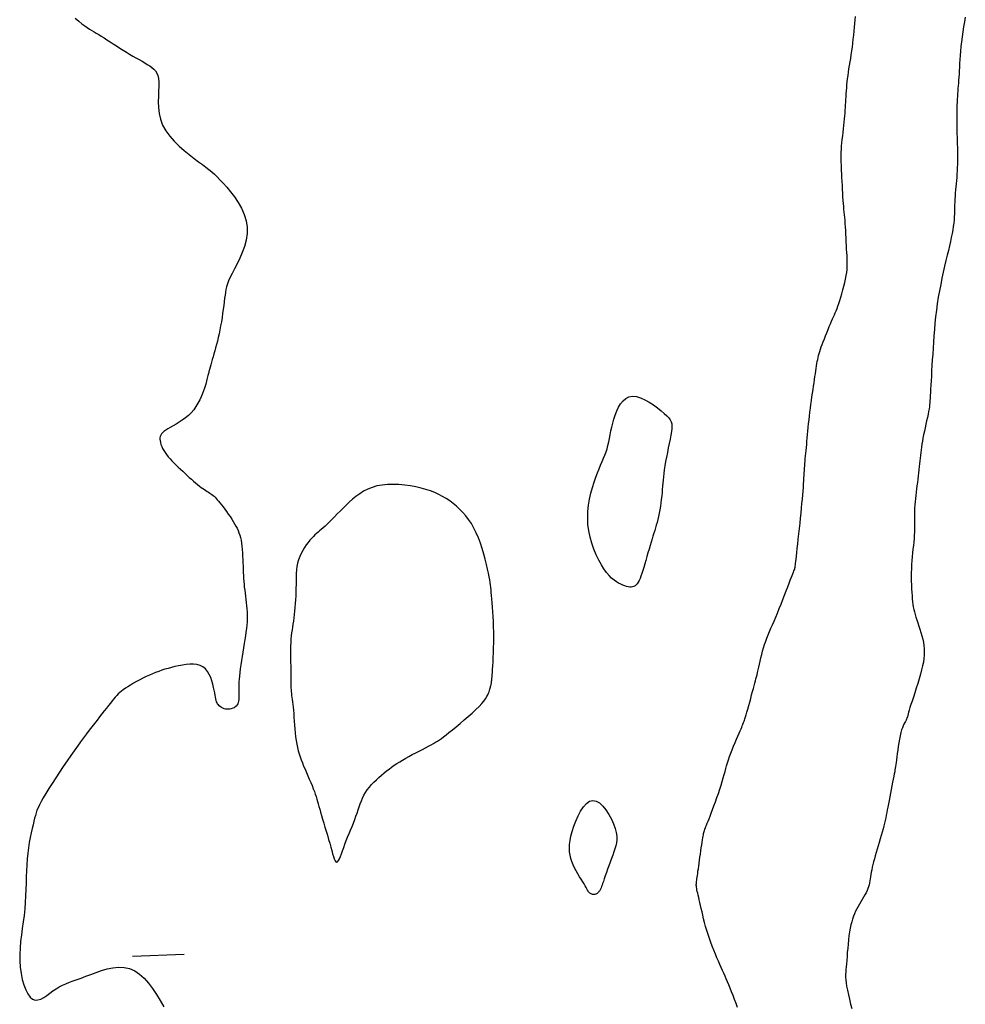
# Model space of a CAD drawing. Header units: millimetres. Extents: x 32690613 to 32693367, y 5343692 to 5344708.
# Tile 336 of 656: x 32692838 to 32692856, y 5343776 to 5343795. Entities that reach past the tile are written whole.
import ezdxf

# ---------------------------------------------------------------- set-up
doc = ezdxf.new("R2010")
doc.units = ezdxf.units.MM
doc.header["$LTSCALE"] = 20
doc.layers.add('02-DGM_HL_493.50', color=112, linetype='Continuous')
doc.layers.add('02-DGM_HL_494.00', color=122, linetype='Continuous')

msp = doc.modelspace()

# ---------------------------------------------------------------- linework, layer by layer
at = {"layer": '02-DGM_HL_493.50', "elevation": 493.5, "flags": 128}
for points in [[(32692838.992, 5343795.111), (32692839.06, 5343795.055), (32692839.121, 5343795.007), (32692839.175, 5343794.967), (32692839.224, 5343794.933), (32692839.269, 5343794.904), (32692839.312, 5343794.877), (32692839.355, 5343794.852), (32692839.399, 5343794.826), (32692839.445, 5343794.799), (32692839.495, 5343794.767), (32692839.549, 5343794.733), (32692839.605, 5343794.696), (32692839.664, 5343794.658), (32692839.725, 5343794.618), (32692839.788, 5343794.577), (32692839.852, 5343794.536), (32692839.916, 5343794.496), (32692839.98, 5343794.457), (32692840.043, 5343794.419), (32692840.106, 5343794.382), (32692840.166, 5343794.347), (32692840.225, 5343794.313), (32692840.282, 5343794.28), (32692840.335, 5343794.248), (32692840.385, 5343794.218), (32692840.431, 5343794.189), (32692840.473, 5343794.16), (32692840.51, 5343794.128), (32692840.541, 5343794.093), (32692840.567, 5343794.052), (32692840.587, 5343794.003), (32692840.601, 5343793.945), (32692840.607, 5343793.877), (32692840.607, 5343793.796), (32692840.603, 5343793.704), (32692840.598, 5343793.604), (32692840.596, 5343793.497), (32692840.6, 5343793.385), (32692840.613, 5343793.272), (32692840.639, 5343793.158), (32692840.681, 5343793.046), (32692840.742, 5343792.937), (32692840.817, 5343792.833), (32692840.904, 5343792.734), (32692840.999, 5343792.641), (32692841.098, 5343792.554), (32692841.196, 5343792.475), (32692841.29, 5343792.403), (32692841.376, 5343792.339), (32692841.451, 5343792.283), (32692841.516, 5343792.234), (32692841.575, 5343792.189), (32692841.629, 5343792.144), (32692841.681, 5343792.098), (32692841.733, 5343792.048), (32692841.789, 5343791.991), (32692841.851, 5343791.924), (32692841.92, 5343791.845), (32692841.993, 5343791.756), (32692842.067, 5343791.658), (32692842.138, 5343791.551), (32692842.202, 5343791.438), (32692842.256, 5343791.32), (32692842.294, 5343791.199), (32692842.315, 5343791.074), (32692842.315, 5343790.95), (32692842.296, 5343790.825), (32692842.263, 5343790.703), (32692842.22, 5343790.585), (32692842.171, 5343790.472), (32692842.118, 5343790.367), (32692842.068, 5343790.269), (32692842.022, 5343790.181), (32692841.985, 5343790.105), (32692841.956, 5343790.037), (32692841.934, 5343789.977), (32692841.917, 5343789.921), (32692841.904, 5343789.868), (32692841.894, 5343789.815), (32692841.886, 5343789.759), (32692841.878, 5343789.699), (32692841.87, 5343789.633), (32692841.861, 5343789.562), (32692841.851, 5343789.486), (32692841.84, 5343789.407), (32692841.828, 5343789.327), (32692841.815, 5343789.246), (32692841.801, 5343789.166), (32692841.787, 5343789.088), (32692841.772, 5343789.013), (32692841.756, 5343788.941), (32692841.739, 5343788.873), (32692841.722, 5343788.807), (32692841.705, 5343788.743), (32692841.688, 5343788.683), (32692841.672, 5343788.624), (32692841.655, 5343788.568), (32692841.64, 5343788.513), (32692841.625, 5343788.461), (32692841.61, 5343788.412), (32692841.597, 5343788.365), (32692841.585, 5343788.321), (32692841.574, 5343788.28), (32692841.564, 5343788.243), (32692841.555, 5343788.209), (32692841.548, 5343788.179), (32692841.542, 5343788.152), (32692841.536, 5343788.126), (32692841.53, 5343788.099), (32692841.523, 5343788.071), (32692841.514, 5343788.039), (32692841.503, 5343788.003), (32692841.489, 5343787.961), (32692841.472, 5343787.911), (32692841.451, 5343787.856), (32692841.426, 5343787.796), (32692841.397, 5343787.733), (32692841.364, 5343787.67), (32692841.325, 5343787.606), (32692841.282, 5343787.545), (32692841.233, 5343787.487), (32692841.179, 5343787.434), (32692841.121, 5343787.385), (32692841.061, 5343787.341), (32692841, 5343787.301), (32692840.94, 5343787.265), (32692840.883, 5343787.232), (32692840.829, 5343787.201), (32692840.781, 5343787.174), (32692840.741, 5343787.148), (32692840.707, 5343787.123), (32692840.68, 5343787.1), (32692840.659, 5343787.077), (32692840.643, 5343787.053), (32692840.633, 5343787.028), (32692840.627, 5343787.002), (32692840.627, 5343786.974), (32692840.63, 5343786.943), (32692840.637, 5343786.909), (32692840.648, 5343786.873), (32692840.662, 5343786.836), (32692840.681, 5343786.797), (32692840.702, 5343786.758), (32692840.728, 5343786.717), (32692840.756, 5343786.677), (32692840.788, 5343786.637), (32692840.823, 5343786.596), (32692840.86, 5343786.556), (32692840.899, 5343786.516), (32692840.94, 5343786.476), (32692840.982, 5343786.436), (32692841.025, 5343786.396), (32692841.068, 5343786.356), (32692841.111, 5343786.316), (32692841.154, 5343786.276), (32692841.196, 5343786.237), (32692841.238, 5343786.2), (32692841.279, 5343786.164), (32692841.318, 5343786.13), (32692841.356, 5343786.098), (32692841.392, 5343786.069), (32692841.426, 5343786.044), (32692841.457, 5343786.021), (32692841.488, 5343786), (32692841.516, 5343785.981), (32692841.542, 5343785.964), (32692841.567, 5343785.948), (32692841.591, 5343785.933), (32692841.613, 5343785.918), (32692841.634, 5343785.903), (32692841.654, 5343785.888), (32692841.674, 5343785.871), (32692841.694, 5343785.852), (32692841.715, 5343785.831), (32692841.737, 5343785.806), (32692841.761, 5343785.778), (32692841.788, 5343785.746), (32692841.817, 5343785.708), (32692841.849, 5343785.667), (32692841.882, 5343785.623), (32692841.916, 5343785.576), (32692841.949, 5343785.528), (32692841.983, 5343785.479), (32692842.015, 5343785.431), (32692842.044, 5343785.385), (32692842.072, 5343785.34), (32692842.096, 5343785.296), (32692842.118, 5343785.254), (32692842.138, 5343785.211), (32692842.155, 5343785.167), (32692842.17, 5343785.121), (32692842.183, 5343785.072), (32692842.195, 5343785.02), (32692842.204, 5343784.964), (32692842.211, 5343784.904), (32692842.218, 5343784.842), (32692842.223, 5343784.778), (32692842.227, 5343784.712), (32692842.23, 5343784.647), (32692842.233, 5343784.582), (32692842.236, 5343784.519), (32692842.238, 5343784.457), (32692842.24, 5343784.398), (32692842.243, 5343784.34), (32692842.246, 5343784.282), (32692842.25, 5343784.226), (32692842.254, 5343784.169), (32692842.259, 5343784.113), (32692842.266, 5343784.055), (32692842.273, 5343783.997), (32692842.281, 5343783.938), (32692842.289, 5343783.878), (32692842.297, 5343783.817), (32692842.304, 5343783.755), (32692842.31, 5343783.693), (32692842.314, 5343783.631), (32692842.316, 5343783.569), (32692842.315, 5343783.506), (32692842.312, 5343783.443), (32692842.307, 5343783.379), (32692842.299, 5343783.313), (32692842.291, 5343783.245), (32692842.281, 5343783.175), (32692842.269, 5343783.101), (32692842.257, 5343783.024), (32692842.244, 5343782.944), (32692842.231, 5343782.861), (32692842.218, 5343782.777), (32692842.205, 5343782.694), (32692842.193, 5343782.613), (32692842.182, 5343782.535), (32692842.173, 5343782.462), (32692842.165, 5343782.395), (32692842.159, 5343782.336), (32692842.155, 5343782.284), (32692842.152, 5343782.238), (32692842.151, 5343782.197), (32692842.15, 5343782.159), (32692842.151, 5343782.125), (32692842.152, 5343782.093), (32692842.153, 5343782.061), (32692842.154, 5343782.03), (32692842.155, 5343781.999), (32692842.154, 5343781.969), (32692842.152, 5343781.94), (32692842.149, 5343781.912), (32692842.142, 5343781.885), (32692842.133, 5343781.86), (32692842.12, 5343781.838), (32692842.103, 5343781.817), (32692842.083, 5343781.8), (32692842.06, 5343781.785), (32692842.035, 5343781.773), (32692842.008, 5343781.764), (32692841.98, 5343781.757), (32692841.951, 5343781.755), (32692841.923, 5343781.755), (32692841.895, 5343781.759), (32692841.868, 5343781.765), (32692841.843, 5343781.775), (32692841.819, 5343781.787), (32692841.796, 5343781.802), (32692841.776, 5343781.818), (32692841.759, 5343781.837), (32692841.744, 5343781.856), (32692841.732, 5343781.877), (32692841.723, 5343781.9), (32692841.715, 5343781.926), (32692841.708, 5343781.955), (32692841.702, 5343781.988), (32692841.695, 5343782.026), (32692841.687, 5343782.07), (32692841.678, 5343782.121), (32692841.666, 5343782.178), (32692841.651, 5343782.239), (32692841.633, 5343782.303), (32692841.61, 5343782.368), (32692841.582, 5343782.429), (32692841.548, 5343782.486), (32692841.508, 5343782.535), (32692841.46, 5343782.574), (32692841.405, 5343782.602), (32692841.344, 5343782.619), (32692841.277, 5343782.627), (32692841.207, 5343782.627), (32692841.135, 5343782.621), (32692841.062, 5343782.61), (32692840.989, 5343782.596), (32692840.919, 5343782.58), (32692840.852, 5343782.563), (32692840.787, 5343782.545), (32692840.725, 5343782.527), (32692840.664, 5343782.508), (32692840.605, 5343782.487), (32692840.545, 5343782.464), (32692840.486, 5343782.44), (32692840.425, 5343782.413), (32692840.363, 5343782.385), (32692840.3, 5343782.354), (32692840.237, 5343782.322), (32692840.176, 5343782.289), (32692840.117, 5343782.256), (32692840.061, 5343782.223), (32692840.009, 5343782.191), (32692839.962, 5343782.161), (32692839.921, 5343782.132), (32692839.885, 5343782.105), (32692839.852, 5343782.078), (32692839.822, 5343782.05), (32692839.793, 5343782.021), (32692839.765, 5343781.99), (32692839.736, 5343781.956), (32692839.705, 5343781.918), (32692839.671, 5343781.875), (32692839.634, 5343781.829), (32692839.594, 5343781.778), (32692839.552, 5343781.724), (32692839.508, 5343781.667), (32692839.462, 5343781.608), (32692839.414, 5343781.546), (32692839.365, 5343781.482), (32692839.315, 5343781.417), (32692839.263, 5343781.349), (32692839.21, 5343781.279), (32692839.154, 5343781.205), (32692839.096, 5343781.126), (32692839.035, 5343781.043), (32692838.971, 5343780.954), (32692838.904, 5343780.858), (32692838.833, 5343780.755), (32692838.76, 5343780.648), (32692838.687, 5343780.538), (32692838.615, 5343780.429), (32692838.546, 5343780.322), (32692838.481, 5343780.22), (32692838.423, 5343780.126), (32692838.373, 5343780.042), (32692838.332, 5343779.969), (32692838.299, 5343779.907), (32692838.273, 5343779.852), (32692838.252, 5343779.801), (32692838.235, 5343779.752), (32692838.221, 5343779.702), (32692838.207, 5343779.649), (32692838.192, 5343779.59), (32692838.176, 5343779.523), (32692838.158, 5343779.447), (32692838.139, 5343779.364), (32692838.121, 5343779.274), (32692838.103, 5343779.179), (32692838.087, 5343779.078), (32692838.073, 5343778.972), (32692838.062, 5343778.862), (32692838.054, 5343778.749), (32692838.048, 5343778.633), (32692838.045, 5343778.514), (32692838.042, 5343778.393), (32692838.039, 5343778.271), (32692838.034, 5343778.147), (32692838.027, 5343778.022), (32692838.017, 5343777.897), (32692838.003, 5343777.771), (32692837.986, 5343777.645), (32692837.968, 5343777.519), (32692837.951, 5343777.394), (32692837.936, 5343777.268), (32692837.925, 5343777.142), (32692837.919, 5343777.017), (32692837.92, 5343776.892), (32692837.929, 5343776.768), (32692837.945, 5343776.647), (32692837.969, 5343776.532), (32692837.999, 5343776.426), (32692838.035, 5343776.332), (32692838.076, 5343776.253), (32692838.12, 5343776.192), (32692838.168, 5343776.151), (32692838.219, 5343776.133), (32692838.272, 5343776.135), (32692838.327, 5343776.152), (32692838.384, 5343776.183), (32692838.443, 5343776.221), (32692838.502, 5343776.265), (32692838.562, 5343776.31), (32692838.623, 5343776.352), (32692838.684, 5343776.389), (32692838.747, 5343776.422), (32692838.811, 5343776.45), (32692838.879, 5343776.477), (32692838.95, 5343776.503), (32692839.027, 5343776.53), (32692839.109, 5343776.559), (32692839.197, 5343776.592), (32692839.293, 5343776.629), (32692839.395, 5343776.667), (32692839.502, 5343776.704), (32692839.611, 5343776.735), (32692839.721, 5343776.758), (32692839.831, 5343776.769), (32692839.938, 5343776.765), (32692840.042, 5343776.742), (32692840.141, 5343776.697), (32692840.235, 5343776.634), (32692840.323, 5343776.554), (32692840.408, 5343776.46), (32692840.488, 5343776.355), (32692840.564, 5343776.241), (32692840.636, 5343776.122), (32692840.705, 5343776)], [(32692851.791, 5343775.988), (32692851.762, 5343776.065), (32692851.732, 5343776.143), (32692851.703, 5343776.22), (32692851.675, 5343776.293), (32692851.647, 5343776.363), (32692851.621, 5343776.427), (32692851.596, 5343776.487), (32692851.572, 5343776.543), (32692851.548, 5343776.597), (32692851.524, 5343776.651), (32692851.5, 5343776.705), (32692851.475, 5343776.761), (32692851.448, 5343776.82), (32692851.421, 5343776.884), (32692851.391, 5343776.952), (32692851.361, 5343777.022), (32692851.331, 5343777.096), (32692851.302, 5343777.172), (32692851.273, 5343777.248), (32692851.245, 5343777.326), (32692851.219, 5343777.403), (32692851.195, 5343777.48), (32692851.173, 5343777.556), (32692851.153, 5343777.63), (32692851.135, 5343777.702), (32692851.119, 5343777.772), (32692851.103, 5343777.838), (32692851.089, 5343777.902), (32692851.075, 5343777.961), (32692851.062, 5343778.017), (32692851.05, 5343778.068), (32692851.039, 5343778.115), (32692851.029, 5343778.158), (32692851.02, 5343778.197), (32692851.012, 5343778.232), (32692851.005, 5343778.263), (32692851, 5343778.29), (32692850.996, 5343778.313), (32692850.994, 5343778.333), (32692850.993, 5343778.351), (32692850.993, 5343778.368), (32692850.994, 5343778.385), (32692850.996, 5343778.404), (32692850.999, 5343778.424), (32692851.002, 5343778.448), (32692851.005, 5343778.475), (32692851.01, 5343778.507), (32692851.014, 5343778.542), (32692851.02, 5343778.582), (32692851.025, 5343778.625), (32692851.032, 5343778.672), (32692851.039, 5343778.723), (32692851.046, 5343778.777), (32692851.054, 5343778.835), (32692851.063, 5343778.895), (32692851.072, 5343778.956), (32692851.081, 5343779.017), (32692851.089, 5343779.076), (32692851.098, 5343779.131), (32692851.106, 5343779.182), (32692851.113, 5343779.228), (32692851.119, 5343779.266), (32692851.125, 5343779.299), (32692851.13, 5343779.327), (32692851.135, 5343779.351), (32692851.14, 5343779.373), (32692851.146, 5343779.393), (32692851.153, 5343779.414), (32692851.16, 5343779.435), (32692851.169, 5343779.459), (32692851.18, 5343779.486), (32692851.191, 5343779.516), (32692851.205, 5343779.551), (32692851.221, 5343779.591), (32692851.239, 5343779.637), (32692851.259, 5343779.69), (32692851.282, 5343779.749), (32692851.307, 5343779.816), (32692851.334, 5343779.89), (32692851.362, 5343779.967), (32692851.391, 5343780.048), (32692851.419, 5343780.129), (32692851.446, 5343780.209), (32692851.472, 5343780.287), (32692851.494, 5343780.36), (32692851.514, 5343780.428), (32692851.532, 5343780.491), (32692851.548, 5343780.55), (32692851.563, 5343780.607), (32692851.578, 5343780.663), (32692851.595, 5343780.72), (32692851.613, 5343780.778), (32692851.634, 5343780.84), (32692851.658, 5343780.905), (32692851.684, 5343780.973), (32692851.713, 5343781.042), (32692851.741, 5343781.11), (32692851.769, 5343781.175), (32692851.796, 5343781.237), (32692851.82, 5343781.292), (32692851.841, 5343781.339), (32692851.858, 5343781.378), (32692851.87, 5343781.408), (32692851.88, 5343781.431), (32692851.886, 5343781.448), (32692851.891, 5343781.461), (32692851.895, 5343781.47), (32692851.897, 5343781.477), (32692851.9, 5343781.484), (32692851.902, 5343781.49), (32692851.906, 5343781.499), (32692851.911, 5343781.51), (32692851.916, 5343781.525), (32692851.923, 5343781.545), (32692851.932, 5343781.571), (32692851.943, 5343781.605), (32692851.956, 5343781.648), (32692851.971, 5343781.7), (32692851.988, 5343781.759), (32692852.006, 5343781.824), (32692852.025, 5343781.893), (32692852.044, 5343781.962), (32692852.062, 5343782.031), (32692852.08, 5343782.096), (32692852.096, 5343782.157), (32692852.111, 5343782.21), (32692852.124, 5343782.258), (32692852.135, 5343782.301), (32692852.146, 5343782.342), (32692852.156, 5343782.382), (32692852.166, 5343782.423), (32692852.176, 5343782.466), (32692852.187, 5343782.514), (32692852.199, 5343782.566), (32692852.211, 5343782.623), (32692852.225, 5343782.684), (32692852.24, 5343782.748), (32692852.256, 5343782.813), (32692852.274, 5343782.879), (32692852.293, 5343782.944), (32692852.313, 5343783.009), (32692852.334, 5343783.071), (32692852.357, 5343783.132), (32692852.382, 5343783.193), (32692852.408, 5343783.255), (32692852.435, 5343783.319), (32692852.464, 5343783.386), (32692852.495, 5343783.457), (32692852.527, 5343783.533), (32692852.56, 5343783.615), (32692852.595, 5343783.701), (32692852.63, 5343783.789), (32692852.664, 5343783.877), (32692852.697, 5343783.963), (32692852.729, 5343784.046), (32692852.759, 5343784.122), (32692852.785, 5343784.19), (32692852.808, 5343784.249), (32692852.828, 5343784.298), (32692852.845, 5343784.34), (32692852.859, 5343784.375), (32692852.871, 5343784.404), (32692852.88, 5343784.429), (32692852.888, 5343784.45), (32692852.894, 5343784.468), (32692852.898, 5343784.485), (32692852.902, 5343784.503), (32692852.905, 5343784.522), (32692852.908, 5343784.546), (32692852.911, 5343784.575), (32692852.915, 5343784.612), (32692852.92, 5343784.657), (32692852.926, 5343784.714), (32692852.934, 5343784.783), (32692852.943, 5343784.862), (32692852.953, 5343784.951), (32692852.964, 5343785.045), (32692852.975, 5343785.145), (32692852.986, 5343785.247), (32692852.998, 5343785.349), (32692853.008, 5343785.45), (32692853.018, 5343785.548), (32692853.027, 5343785.641), (32692853.035, 5343785.731), (32692853.043, 5343785.816), (32692853.049, 5343785.897), (32692853.055, 5343785.973), (32692853.061, 5343786.044), (32692853.065, 5343786.109), (32692853.069, 5343786.17), (32692853.072, 5343786.225), (32692853.075, 5343786.276), (32692853.078, 5343786.325), (32692853.081, 5343786.371), (32692853.084, 5343786.416), (32692853.087, 5343786.461), (32692853.09, 5343786.506), (32692853.094, 5343786.553), (32692853.099, 5343786.601), (32692853.103, 5343786.651), (32692853.109, 5343786.703), (32692853.114, 5343786.757), (32692853.12, 5343786.813), (32692853.126, 5343786.872), (32692853.131, 5343786.933), (32692853.137, 5343786.997), (32692853.143, 5343787.064), (32692853.15, 5343787.133), (32692853.156, 5343787.203), (32692853.163, 5343787.276), (32692853.171, 5343787.349), (32692853.179, 5343787.423), (32692853.187, 5343787.498), (32692853.197, 5343787.573), (32692853.207, 5343787.647), (32692853.217, 5343787.721), (32692853.227, 5343787.794), (32692853.238, 5343787.865), (32692853.248, 5343787.935), (32692853.258, 5343788.002), (32692853.268, 5343788.066), (32692853.277, 5343788.128), (32692853.285, 5343788.186), (32692853.293, 5343788.241), (32692853.301, 5343788.294), (32692853.308, 5343788.344), (32692853.315, 5343788.391), (32692853.323, 5343788.435), (32692853.33, 5343788.478), (32692853.338, 5343788.518), (32692853.347, 5343788.556), (32692853.356, 5343788.594), (32692853.367, 5343788.632), (32692853.379, 5343788.672), (32692853.393, 5343788.713), (32692853.408, 5343788.758), (32692853.426, 5343788.807), (32692853.446, 5343788.86), (32692853.468, 5343788.916), (32692853.491, 5343788.975), (32692853.515, 5343789.034), (32692853.539, 5343789.093), (32692853.563, 5343789.151), (32692853.586, 5343789.205), (32692853.608, 5343789.256), (32692853.627, 5343789.301), (32692853.646, 5343789.342), (32692853.663, 5343789.381), (32692853.679, 5343789.419), (32692853.696, 5343789.458), (32692853.712, 5343789.5), (32692853.729, 5343789.546), (32692853.747, 5343789.597), (32692853.766, 5343789.656), (32692853.787, 5343789.72), (32692853.807, 5343789.788), (32692853.827, 5343789.859), (32692853.846, 5343789.931), (32692853.863, 5343790.002), (32692853.878, 5343790.071), (32692853.891, 5343790.137), (32692853.9, 5343790.197), (32692853.905, 5343790.254), (32692853.909, 5343790.308), (32692853.91, 5343790.36), (32692853.909, 5343790.413), (32692853.907, 5343790.467), (32692853.905, 5343790.523), (32692853.901, 5343790.584), (32692853.898, 5343790.65), (32692853.895, 5343790.72), (32692853.891, 5343790.792), (32692853.888, 5343790.866), (32692853.884, 5343790.939), (32692853.88, 5343791.012), (32692853.876, 5343791.081), (32692853.871, 5343791.146), (32692853.867, 5343791.206), (32692853.862, 5343791.261), (32692853.857, 5343791.314), (32692853.851, 5343791.366), (32692853.846, 5343791.418), (32692853.841, 5343791.472), (32692853.836, 5343791.529), (32692853.831, 5343791.59), (32692853.827, 5343791.658), (32692853.822, 5343791.729), (32692853.818, 5343791.804), (32692853.815, 5343791.881), (32692853.811, 5343791.956), (32692853.808, 5343792.031), (32692853.804, 5343792.101), (32692853.801, 5343792.167), (32692853.798, 5343792.226), (32692853.796, 5343792.28), (32692853.793, 5343792.33), (32692853.792, 5343792.379), (32692853.791, 5343792.426), (32692853.792, 5343792.474), (32692853.793, 5343792.525), (32692853.796, 5343792.579), (32692853.801, 5343792.638), (32692853.807, 5343792.702), (32692853.814, 5343792.768), (32692853.821, 5343792.836), (32692853.829, 5343792.905), (32692853.837, 5343792.973), (32692853.844, 5343793.04), (32692853.851, 5343793.105), (32692853.857, 5343793.166), (32692853.863, 5343793.224), (32692853.867, 5343793.279), (32692853.871, 5343793.333), (32692853.875, 5343793.385), (32692853.878, 5343793.437), (32692853.881, 5343793.489), (32692853.884, 5343793.542), (32692853.887, 5343793.595), (32692853.891, 5343793.65), (32692853.894, 5343793.707), (32692853.899, 5343793.764), (32692853.904, 5343793.823), (32692853.909, 5343793.883), (32692853.916, 5343793.944), (32692853.924, 5343794.006), (32692853.933, 5343794.07), (32692853.943, 5343794.134), (32692853.954, 5343794.201), (32692853.965, 5343794.268), (32692853.977, 5343794.337), (32692853.988, 5343794.408), (32692853.999, 5343794.481), (32692854.009, 5343794.556), (32692854.018, 5343794.632), (32692854.027, 5343794.71), (32692854.034, 5343794.787), (32692854.041, 5343794.864), (32692854.048, 5343794.94), (32692854.054, 5343795.013), (32692854.06, 5343795.082), (32692854.067, 5343795.148)], [(32692856.191, 5343795.135), (32692856.174, 5343795.043), (32692856.158, 5343794.947), (32692856.142, 5343794.85), (32692856.128, 5343794.752), (32692856.115, 5343794.657), (32692856.105, 5343794.565), (32692856.096, 5343794.477), (32692856.09, 5343794.393), (32692856.084, 5343794.312), (32692856.08, 5343794.236), (32692856.076, 5343794.164), (32692856.073, 5343794.095), (32692856.069, 5343794.03), (32692856.066, 5343793.97), (32692856.062, 5343793.912), (32692856.058, 5343793.857), (32692856.053, 5343793.804), (32692856.049, 5343793.752), (32692856.045, 5343793.701), (32692856.041, 5343793.65), (32692856.038, 5343793.598), (32692856.035, 5343793.545), (32692856.032, 5343793.49), (32692856.03, 5343793.434), (32692856.028, 5343793.377), (32692856.026, 5343793.319), (32692856.025, 5343793.26), (32692856.025, 5343793.199), (32692856.025, 5343793.137), (32692856.026, 5343793.074), (32692856.027, 5343793.01), (32692856.028, 5343792.945), (32692856.03, 5343792.879), (32692856.032, 5343792.813), (32692856.033, 5343792.747), (32692856.035, 5343792.681), (32692856.037, 5343792.615), (32692856.038, 5343792.549), (32692856.038, 5343792.483), (32692856.039, 5343792.418), (32692856.038, 5343792.353), (32692856.037, 5343792.289), (32692856.036, 5343792.225), (32692856.033, 5343792.161), (32692856.029, 5343792.098), (32692856.025, 5343792.036), (32692856.02, 5343791.974), (32692856.014, 5343791.913), (32692856.008, 5343791.852), (32692856.003, 5343791.792), (32692855.997, 5343791.733), (32692855.993, 5343791.674), (32692855.989, 5343791.617), (32692855.987, 5343791.559), (32692855.985, 5343791.503), (32692855.984, 5343791.446), (32692855.982, 5343791.389), (32692855.981, 5343791.332), (32692855.978, 5343791.273), (32692855.973, 5343791.213), (32692855.967, 5343791.151), (32692855.959, 5343791.087), (32692855.948, 5343791.02), (32692855.935, 5343790.95), (32692855.92, 5343790.876), (32692855.903, 5343790.798), (32692855.884, 5343790.714), (32692855.863, 5343790.625), (32692855.84, 5343790.53), (32692855.816, 5343790.428), (32692855.791, 5343790.319), (32692855.766, 5343790.206), (32692855.74, 5343790.089), (32692855.715, 5343789.968), (32692855.691, 5343789.845), (32692855.669, 5343789.72), (32692855.649, 5343789.594), (32692855.631, 5343789.468), (32692855.616, 5343789.343), (32692855.604, 5343789.218), (32692855.593, 5343789.095), (32692855.583, 5343788.973), (32692855.575, 5343788.853), (32692855.567, 5343788.735), (32692855.56, 5343788.62), (32692855.553, 5343788.508), (32692855.547, 5343788.399), (32692855.54, 5343788.295), (32692855.535, 5343788.196), (32692855.529, 5343788.104), (32692855.524, 5343788.019), (32692855.52, 5343787.943), (32692855.516, 5343787.875), (32692855.514, 5343787.817), (32692855.511, 5343787.767), (32692855.508, 5343787.723), (32692855.505, 5343787.682), (32692855.502, 5343787.642), (32692855.497, 5343787.602), (32692855.49, 5343787.559), (32692855.481, 5343787.511), (32692855.47, 5343787.457), (32692855.458, 5343787.397), (32692855.443, 5343787.332), (32692855.429, 5343787.265), (32692855.414, 5343787.196), (32692855.399, 5343787.127), (32692855.385, 5343787.06), (32692855.372, 5343786.995), (32692855.361, 5343786.934), (32692855.352, 5343786.876), (32692855.344, 5343786.821), (32692855.338, 5343786.768), (32692855.332, 5343786.715), (32692855.326, 5343786.663), (32692855.32, 5343786.611), (32692855.315, 5343786.557), (32692855.308, 5343786.501), (32692855.302, 5343786.444), (32692855.295, 5343786.385), (32692855.287, 5343786.325), (32692855.28, 5343786.263), (32692855.272, 5343786.201), (32692855.264, 5343786.139), (32692855.256, 5343786.076), (32692855.248, 5343786.013), (32692855.24, 5343785.95), (32692855.233, 5343785.888), (32692855.226, 5343785.826), (32692855.22, 5343785.764), (32692855.215, 5343785.704), (32692855.211, 5343785.644), (32692855.209, 5343785.585), (32692855.208, 5343785.527), (32692855.208, 5343785.469), (32692855.208, 5343785.412), (32692855.209, 5343785.355), (32692855.21, 5343785.297), (32692855.21, 5343785.238), (32692855.208, 5343785.178), (32692855.205, 5343785.117), (32692855.201, 5343785.053), (32692855.194, 5343784.987), (32692855.187, 5343784.919), (32692855.179, 5343784.849), (32692855.171, 5343784.778), (32692855.163, 5343784.704), (32692855.156, 5343784.628), (32692855.151, 5343784.551), (32692855.148, 5343784.472), (32692855.146, 5343784.392), (32692855.146, 5343784.312), (32692855.147, 5343784.233), (32692855.149, 5343784.157), (32692855.153, 5343784.083), (32692855.157, 5343784.013), (32692855.161, 5343783.948), (32692855.166, 5343783.888), (32692855.172, 5343783.833), (32692855.178, 5343783.781), (32692855.186, 5343783.732), (32692855.195, 5343783.684), (32692855.206, 5343783.636), (32692855.219, 5343783.587), (32692855.234, 5343783.535), (32692855.252, 5343783.48), (32692855.271, 5343783.422), (32692855.291, 5343783.362), (32692855.312, 5343783.3), (32692855.332, 5343783.237), (32692855.35, 5343783.174), (32692855.367, 5343783.111), (32692855.38, 5343783.048), (32692855.39, 5343782.987), (32692855.396, 5343782.925), (32692855.398, 5343782.863), (32692855.396, 5343782.8), (32692855.39, 5343782.734), (32692855.38, 5343782.665), (32692855.366, 5343782.592), (32692855.347, 5343782.514), (32692855.325, 5343782.43), (32692855.299, 5343782.342), (32692855.271, 5343782.252), (32692855.243, 5343782.162), (32692855.214, 5343782.074), (32692855.187, 5343781.991), (32692855.161, 5343781.914), (32692855.139, 5343781.846), (32692855.122, 5343781.788), (32692855.107, 5343781.739), (32692855.096, 5343781.698), (32692855.087, 5343781.663), (32692855.079, 5343781.634), (32692855.072, 5343781.609), (32692855.064, 5343781.586), (32692855.055, 5343781.565), (32692855.045, 5343781.543), (32692855.033, 5343781.521), (32692855.019, 5343781.496), (32692855.005, 5343781.468), (32692854.99, 5343781.436), (32692854.975, 5343781.398), (32692854.96, 5343781.354), (32692854.946, 5343781.303), (32692854.932, 5343781.243), (32692854.918, 5343781.178), (32692854.906, 5343781.108), (32692854.894, 5343781.037), (32692854.884, 5343780.965), (32692854.874, 5343780.897), (32692854.866, 5343780.833), (32692854.858, 5343780.777), (32692854.852, 5343780.728), (32692854.847, 5343780.687), (32692854.842, 5343780.651), (32692854.837, 5343780.617), (32692854.832, 5343780.583), (32692854.826, 5343780.547), (32692854.819, 5343780.507), (32692854.81, 5343780.46), (32692854.799, 5343780.404), (32692854.787, 5343780.342), (32692854.773, 5343780.275), (32692854.759, 5343780.204), (32692854.745, 5343780.131), (32692854.73, 5343780.059), (32692854.717, 5343779.989), (32692854.704, 5343779.924), (32692854.693, 5343779.864), (32692854.683, 5343779.808), (32692854.673, 5343779.756), (32692854.664, 5343779.706), (32692854.654, 5343779.656), (32692854.643, 5343779.607), (32692854.631, 5343779.555), (32692854.618, 5343779.501), (32692854.602, 5343779.442), (32692854.584, 5343779.38), (32692854.565, 5343779.315), (32692854.545, 5343779.249), (32692854.525, 5343779.182), (32692854.504, 5343779.115), (32692854.485, 5343779.049), (32692854.466, 5343778.984), (32692854.449, 5343778.922), (32692854.433, 5343778.863), (32692854.418, 5343778.806), (32692854.405, 5343778.752), (32692854.393, 5343778.7), (32692854.383, 5343778.651), (32692854.373, 5343778.604), (32692854.365, 5343778.56), (32692854.358, 5343778.518), (32692854.352, 5343778.477), (32692854.346, 5343778.438), (32692854.338, 5343778.4), (32692854.33, 5343778.363), (32692854.32, 5343778.325), (32692854.307, 5343778.287), (32692854.292, 5343778.248), (32692854.273, 5343778.207), (32692854.25, 5343778.166), (32692854.226, 5343778.123), (32692854.2, 5343778.079), (32692854.173, 5343778.034), (32692854.146, 5343777.988), (32692854.12, 5343777.942), (32692854.095, 5343777.896), (32692854.071, 5343777.849), (32692854.049, 5343777.801), (32692854.029, 5343777.752), (32692854.011, 5343777.7), (32692853.995, 5343777.645), (32692853.98, 5343777.585), (32692853.966, 5343777.521), (32692853.954, 5343777.452), (32692853.943, 5343777.377), (32692853.934, 5343777.298), (32692853.925, 5343777.216), (32692853.918, 5343777.134), (32692853.911, 5343777.052), (32692853.905, 5343776.974), (32692853.899, 5343776.901), (32692853.893, 5343776.834), (32692853.888, 5343776.775), (32692853.883, 5343776.722), (32692853.879, 5343776.673), (32692853.877, 5343776.625), (32692853.878, 5343776.576), (32692853.881, 5343776.524), (32692853.888, 5343776.465), (32692853.898, 5343776.399), (32692853.913, 5343776.322), (32692853.931, 5343776.237), (32692853.951, 5343776.148), (32692853.973, 5343776.057), (32692853.995, 5343775.967)], [(32692841.099, 5343777.016), (32692840.1, 5343776.977)]]:
    msp.add_lwpolyline(points, dxfattribs=at)
msp.add_lwpolyline([(32692843.261, 5343781.149), (32692843.272, 5343781.081), (32692843.286, 5343781.016), (32692843.301, 5343780.954), (32692843.319, 5343780.894), (32692843.338, 5343780.835), (32692843.358, 5343780.777), (32692843.381, 5343780.717), (32692843.405, 5343780.657), (32692843.432, 5343780.594), (32692843.459, 5343780.53), (32692843.487, 5343780.466), (32692843.515, 5343780.402), (32692843.542, 5343780.339), (32692843.568, 5343780.278), (32692843.592, 5343780.219), (32692843.613, 5343780.164), (32692843.631, 5343780.114), (32692843.647, 5343780.066), (32692843.662, 5343780.019), (32692843.675, 5343779.973), (32692843.688, 5343779.926), (32692843.702, 5343779.876), (32692843.716, 5343779.823), (32692843.733, 5343779.764), (32692843.751, 5343779.699), (32692843.772, 5343779.629), (32692843.794, 5343779.554), (32692843.818, 5343779.477), (32692843.841, 5343779.398), (32692843.865, 5343779.319), (32692843.888, 5343779.24), (32692843.909, 5343779.163), (32692843.929, 5343779.09), (32692843.948, 5343779.022), (32692843.965, 5343778.96), (32692843.981, 5343778.906), (32692843.997, 5343778.861), (32692844.013, 5343778.827), (32692844.028, 5343778.806), (32692844.044, 5343778.799), (32692844.061, 5343778.807), (32692844.078, 5343778.829), (32692844.096, 5343778.863), (32692844.115, 5343778.907), (32692844.135, 5343778.96), (32692844.156, 5343779.019), (32692844.179, 5343779.082), (32692844.203, 5343779.148), (32692844.229, 5343779.216), (32692844.256, 5343779.284), (32692844.284, 5343779.352), (32692844.312, 5343779.42), (32692844.34, 5343779.488), (32692844.367, 5343779.555), (32692844.393, 5343779.621), (32692844.417, 5343779.685), (32692844.439, 5343779.747), (32692844.459, 5343779.808), (32692844.479, 5343779.868), (32692844.499, 5343779.925), (32692844.521, 5343779.982), (32692844.544, 5343780.037), (32692844.571, 5343780.091), (32692844.601, 5343780.144), (32692844.636, 5343780.196), (32692844.675, 5343780.247), (32692844.718, 5343780.297), (32692844.763, 5343780.345), (32692844.81, 5343780.392), (32692844.859, 5343780.437), (32692844.908, 5343780.481), (32692844.958, 5343780.522), (32692845.007, 5343780.562), (32692845.056, 5343780.599), (32692845.105, 5343780.635), (32692845.156, 5343780.671), (32692845.208, 5343780.705), (32692845.261, 5343780.739), (32692845.318, 5343780.773), (32692845.377, 5343780.807), (32692845.44, 5343780.842), (32692845.505, 5343780.877), (32692845.571, 5343780.912), (32692845.637, 5343780.946), (32692845.701, 5343780.979), (32692845.762, 5343781.011), (32692845.819, 5343781.04), (32692845.87, 5343781.067), (32692845.915, 5343781.092), (32692845.955, 5343781.116), (32692845.992, 5343781.139), (32692846.029, 5343781.164), (32692846.067, 5343781.191), (32692846.109, 5343781.223), (32692846.157, 5343781.26), (32692846.213, 5343781.305), (32692846.279, 5343781.357), (32692846.351, 5343781.416), (32692846.429, 5343781.48), (32692846.508, 5343781.547), (32692846.587, 5343781.615), (32692846.663, 5343781.682), (32692846.733, 5343781.747), (32692846.795, 5343781.808), (32692846.846, 5343781.864), (32692846.887, 5343781.914), (32692846.919, 5343781.958), (32692846.944, 5343781.998), (32692846.963, 5343782.034), (32692846.977, 5343782.066), (32692846.988, 5343782.094), (32692846.996, 5343782.119), (32692847.003, 5343782.141), (32692847.009, 5343782.162), (32692847.015, 5343782.18), (32692847.019, 5343782.197), (32692847.024, 5343782.214), (32692847.027, 5343782.229), (32692847.03, 5343782.245), (32692847.033, 5343782.261), (32692847.036, 5343782.278), (32692847.038, 5343782.297), (32692847.041, 5343782.32), (32692847.044, 5343782.347), (32692847.046, 5343782.38), (32692847.049, 5343782.419), (32692847.052, 5343782.467), (32692847.056, 5343782.525), (32692847.06, 5343782.593), (32692847.065, 5343782.67), (32692847.069, 5343782.755), (32692847.073, 5343782.846), (32692847.076, 5343782.943), (32692847.078, 5343783.043), (32692847.079, 5343783.145), (32692847.079, 5343783.247), (32692847.076, 5343783.35), (32692847.073, 5343783.45), (32692847.068, 5343783.547), (32692847.062, 5343783.641), (32692847.056, 5343783.729), (32692847.049, 5343783.812), (32692847.043, 5343783.887), (32692847.037, 5343783.953), (32692847.032, 5343784.012), (32692847.028, 5343784.063), (32692847.023, 5343784.111), (32692847.017, 5343784.157), (32692847.01, 5343784.205), (32692847.001, 5343784.257), (32692846.99, 5343784.316), (32692846.976, 5343784.385), (32692846.959, 5343784.465), (32692846.939, 5343784.555), (32692846.915, 5343784.653), (32692846.887, 5343784.755), (32692846.856, 5343784.861), (32692846.822, 5343784.966), (32692846.783, 5343785.069), (32692846.741, 5343785.167), (32692846.695, 5343785.258), (32692846.646, 5343785.343), (32692846.593, 5343785.421), (32692846.538, 5343785.493), (32692846.479, 5343785.56), (32692846.419, 5343785.622), (32692846.357, 5343785.679), (32692846.293, 5343785.732), (32692846.228, 5343785.781), (32692846.16, 5343785.827), (32692846.09, 5343785.869), (32692846.017, 5343785.908), (32692845.939, 5343785.943), (32692845.857, 5343785.976), (32692845.769, 5343786.005), (32692845.675, 5343786.031), (32692845.574, 5343786.054), (32692845.468, 5343786.073), (32692845.358, 5343786.088), (32692845.247, 5343786.098), (32692845.136, 5343786.102), (32692845.027, 5343786.099), (32692844.922, 5343786.089), (32692844.822, 5343786.071), (32692844.73, 5343786.044), (32692844.643, 5343786.009), (32692844.563, 5343785.968), (32692844.488, 5343785.921), (32692844.417, 5343785.87), (32692844.35, 5343785.815), (32692844.287, 5343785.758), (32692844.225, 5343785.701), (32692844.166, 5343785.643), (32692844.109, 5343785.586), (32692844.053, 5343785.53), (32692844.001, 5343785.476), (32692843.95, 5343785.425), (32692843.903, 5343785.378), (32692843.859, 5343785.334), (32692843.819, 5343785.295), (32692843.781, 5343785.262), (32692843.747, 5343785.232), (32692843.715, 5343785.205), (32692843.684, 5343785.179), (32692843.654, 5343785.153), (32692843.624, 5343785.126), (32692843.593, 5343785.097), (32692843.561, 5343785.063), (32692843.527, 5343785.024), (32692843.491, 5343784.981), (32692843.455, 5343784.933), (32692843.42, 5343784.881), (32692843.387, 5343784.826), (32692843.356, 5343784.768), (32692843.329, 5343784.708), (32692843.307, 5343784.645), (32692843.289, 5343784.581), (32692843.277, 5343784.516), (32692843.269, 5343784.449), (32692843.264, 5343784.38), (32692843.261, 5343784.311), (32692843.259, 5343784.24), (32692843.258, 5343784.168), (32692843.257, 5343784.094), (32692843.255, 5343784.02), (32692843.252, 5343783.945), (32692843.248, 5343783.87), (32692843.244, 5343783.796), (32692843.238, 5343783.724), (32692843.231, 5343783.653), (32692843.224, 5343783.585), (32692843.216, 5343783.521), (32692843.208, 5343783.459), (32692843.199, 5343783.401), (32692843.19, 5343783.344), (32692843.181, 5343783.288), (32692843.173, 5343783.231), (32692843.166, 5343783.171), (32692843.16, 5343783.109), (32692843.155, 5343783.042), (32692843.152, 5343782.971), (32692843.151, 5343782.895), (32692843.151, 5343782.818), (32692843.152, 5343782.739), (32692843.153, 5343782.662), (32692843.155, 5343782.586), (32692843.156, 5343782.515), (32692843.157, 5343782.449), (32692843.158, 5343782.39), (32692843.158, 5343782.337), (32692843.159, 5343782.289), (32692843.159, 5343782.246), (32692843.159, 5343782.206), (32692843.16, 5343782.168), (32692843.162, 5343782.132), (32692843.164, 5343782.096), (32692843.168, 5343782.06), (32692843.173, 5343782.023), (32692843.178, 5343781.984), (32692843.184, 5343781.943), (32692843.19, 5343781.898), (32692843.196, 5343781.849), (32692843.202, 5343781.795), (32692843.208, 5343781.736), (32692843.213, 5343781.67), (32692843.218, 5343781.6), (32692843.224, 5343781.526), (32692843.229, 5343781.45), (32692843.235, 5343781.373), (32692843.242, 5343781.296), (32692843.251, 5343781.221)], close=True, dxfattribs=at)
at = {"layer": '02-DGM_HL_494.00', "elevation": 494, "flags": 128}
for points in [[(32692850.118, 5343784.986), (32692850.099, 5343784.92), (32692850.079, 5343784.85), (32692850.058, 5343784.779), (32692850.038, 5343784.706), (32692850.017, 5343784.633), (32692849.997, 5343784.563), (32692849.978, 5343784.496), (32692849.959, 5343784.434), (32692849.941, 5343784.377), (32692849.923, 5343784.327), (32692849.906, 5343784.282), (32692849.888, 5343784.243), (32692849.87, 5343784.21), (32692849.852, 5343784.182), (32692849.832, 5343784.159), (32692849.811, 5343784.142), (32692849.788, 5343784.129), (32692849.763, 5343784.12), (32692849.737, 5343784.116), (32692849.708, 5343784.117), (32692849.677, 5343784.121), (32692849.645, 5343784.128), (32692849.61, 5343784.139), (32692849.573, 5343784.153), (32692849.534, 5343784.17), (32692849.492, 5343784.192), (32692849.449, 5343784.218), (32692849.404, 5343784.251), (32692849.357, 5343784.291), (32692849.309, 5343784.339), (32692849.26, 5343784.398), (32692849.209, 5343784.467), (32692849.158, 5343784.548), (32692849.107, 5343784.639), (32692849.059, 5343784.739), (32692849.014, 5343784.847), (32692848.974, 5343784.962), (32692848.94, 5343785.081), (32692848.915, 5343785.203), (32692848.899, 5343785.327), (32692848.894, 5343785.452), (32692848.899, 5343785.576), (32692848.912, 5343785.698), (32692848.932, 5343785.817), (32692848.957, 5343785.931), (32692848.986, 5343786.041), (32692849.017, 5343786.143), (32692849.05, 5343786.238), (32692849.082, 5343786.324), (32692849.113, 5343786.402), (32692849.144, 5343786.474), (32692849.173, 5343786.542), (32692849.2, 5343786.606), (32692849.226, 5343786.668), (32692849.249, 5343786.729), (32692849.269, 5343786.791), (32692849.286, 5343786.856), (32692849.302, 5343786.922), (32692849.316, 5343786.991), (32692849.329, 5343787.062), (32692849.344, 5343787.135), (32692849.359, 5343787.209), (32692849.378, 5343787.285), (32692849.399, 5343787.363), (32692849.425, 5343787.442), (32692849.455, 5343787.52), (32692849.49, 5343787.594), (32692849.531, 5343787.661), (32692849.578, 5343787.719), (32692849.631, 5343787.764), (32692849.692, 5343787.794), (32692849.76, 5343787.807), (32692849.835, 5343787.8), (32692849.915, 5343787.776), (32692849.999, 5343787.739), (32692850.083, 5343787.691), (32692850.165, 5343787.637), (32692850.242, 5343787.581), (32692850.312, 5343787.524), (32692850.372, 5343787.472), (32692850.421, 5343787.426), (32692850.459, 5343787.385), (32692850.487, 5343787.348), (32692850.506, 5343787.311), (32692850.517, 5343787.272), (32692850.52, 5343787.229), (32692850.518, 5343787.18), (32692850.511, 5343787.122), (32692850.5, 5343787.054), (32692850.485, 5343786.977), (32692850.469, 5343786.894), (32692850.451, 5343786.807), (32692850.433, 5343786.717), (32692850.415, 5343786.628), (32692850.398, 5343786.541), (32692850.384, 5343786.458), (32692850.372, 5343786.382), (32692850.363, 5343786.312), (32692850.356, 5343786.246), (32692850.35, 5343786.184), (32692850.346, 5343786.124), (32692850.341, 5343786.064), (32692850.336, 5343786.004), (32692850.331, 5343785.942), (32692850.324, 5343785.878), (32692850.317, 5343785.812), (32692850.308, 5343785.745), (32692850.298, 5343785.678), (32692850.287, 5343785.611), (32692850.275, 5343785.546), (32692850.262, 5343785.482), (32692850.249, 5343785.422), (32692850.235, 5343785.366), (32692850.22, 5343785.312), (32692850.205, 5343785.261), (32692850.189, 5343785.209), (32692850.172, 5343785.157), (32692850.155, 5343785.103), (32692850.137, 5343785.046)], [(32692849.423, 5343779.45), (32692849.444, 5343779.37), (32692849.454, 5343779.299), (32692849.456, 5343779.233), (32692849.45, 5343779.171), (32692849.438, 5343779.113), (32692849.421, 5343779.055), (32692849.4, 5343778.996), (32692849.377, 5343778.934), (32692849.353, 5343778.869), (32692849.328, 5343778.801), (32692849.304, 5343778.731), (32692849.279, 5343778.663), (32692849.256, 5343778.596), (32692849.234, 5343778.534), (32692849.214, 5343778.477), (32692849.197, 5343778.427), (32692849.182, 5343778.386), (32692849.171, 5343778.353), (32692849.161, 5343778.326), (32692849.152, 5343778.305), (32692849.145, 5343778.288), (32692849.139, 5343778.274), (32692849.133, 5343778.262), (32692849.127, 5343778.252), (32692849.12, 5343778.241), (32692849.112, 5343778.23), (32692849.104, 5343778.22), (32692849.095, 5343778.21), (32692849.085, 5343778.2), (32692849.074, 5343778.192), (32692849.062, 5343778.185), (32692849.049, 5343778.18), (32692849.035, 5343778.176), (32692849.02, 5343778.174), (32692849.005, 5343778.174), (32692848.989, 5343778.175), (32692848.974, 5343778.179), (32692848.959, 5343778.184), (32692848.946, 5343778.191), (32692848.933, 5343778.2), (32692848.922, 5343778.211), (32692848.912, 5343778.224), (32692848.901, 5343778.241), (32692848.89, 5343778.26), (32692848.878, 5343778.283), (32692848.863, 5343778.31), (32692848.845, 5343778.342), (32692848.823, 5343778.378), (32692848.797, 5343778.42), (32692848.768, 5343778.467), (32692848.737, 5343778.518), (32692848.704, 5343778.572), (32692848.672, 5343778.629), (32692848.641, 5343778.688), (32692848.612, 5343778.749), (32692848.588, 5343778.81), (32692848.568, 5343778.872), (32692848.553, 5343778.935), (32692848.545, 5343779), (32692848.542, 5343779.069), (32692848.545, 5343779.141), (32692848.555, 5343779.219), (32692848.571, 5343779.303), (32692848.595, 5343779.394), (32692848.626, 5343779.492), (32692848.664, 5343779.594), (32692848.708, 5343779.693), (32692848.758, 5343779.786), (32692848.812, 5343779.868), (32692848.869, 5343779.933), (32692848.93, 5343779.976), (32692848.994, 5343779.993), (32692849.059, 5343779.981), (32692849.123, 5343779.943), (32692849.187, 5343779.883), (32692849.247, 5343779.808), (32692849.302, 5343779.722), (32692849.351, 5343779.63), (32692849.392, 5343779.538)]]:
    msp.add_lwpolyline(points, close=True, dxfattribs=at)

doc.saveas('drawing.dxf')
